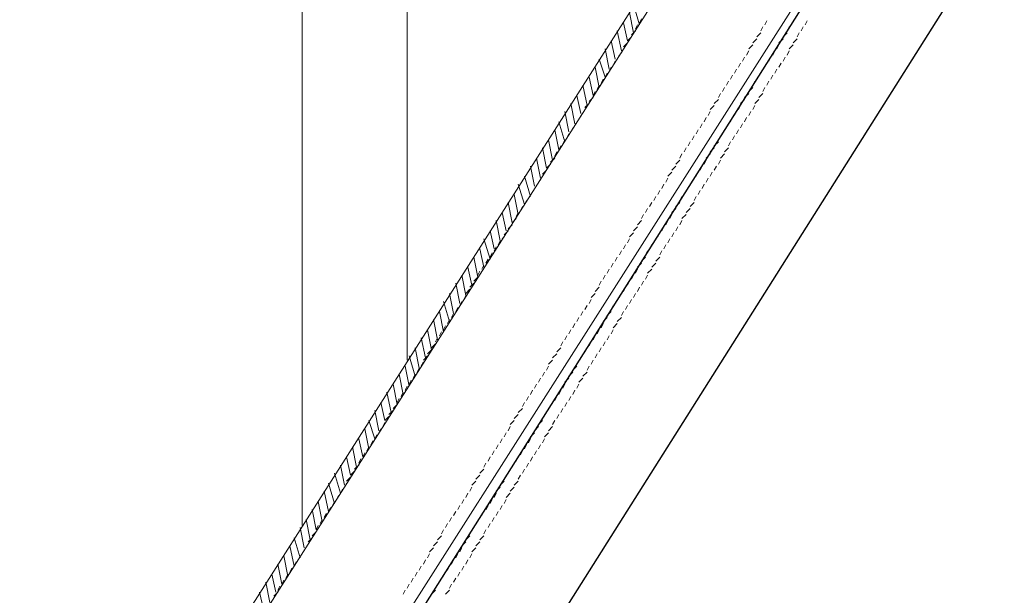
# Model space of a CAD drawing. Header units: millimetres. Extents: x 2063114 to 14983986, y -126020516 to 213791.
# Tile 284 of 656: x 2370270 to 2371541, y -1187070 to -1186327. Entities that reach past the tile are written whole.
import ezdxf

# ---------------------------------------------------------------- set-up
doc = ezdxf.new("R2010")
doc.units = ezdxf.units.MM
doc.layers.add('PDF2_Geometry', color=7, linetype='Continuous')

msp = doc.modelspace()

# ---------------------------------------------------------------- linework, layer by layer
at = {"layer": 'PDF2_Geometry', "linetype": 'ByBlock', "lineweight": 13}
for points in [[(2370770.26516, -1186765.89786), (2370770.26516, -1183168.1424), (2370634.69757, -1183168.1424), (2370634.69757, -1186979.67753)], [(2371067.47105, -1186333.12438), (2371064.86398, -1186338.33852)], [(2371072.68519, -1186325.30317), (2371070.07812, -1186330.51731)], [(2371231.71641, -1186333.12438), (2371234.32348, -1186327.91024)], [(2371064.86398, -1186340.94559), (2371059.64984, -1186346.15973)], [(2371221.28813, -1186348.76679), (2371226.50227, -1186343.55266)], [(2371226.50227, -1186340.94559), (2371229.10934, -1186335.73145)], [(2371054.4357, -1186356.588), (2371049.22156, -1186361.80214)], [(2371059.64984, -1186348.76679), (2371054.4357, -1186353.98093)], [(2371210.85985, -1186364.40921), (2371216.07399, -1186359.19507)], [(2371216.07399, -1186356.588), (2371221.28813, -1186351.37386)], [(2371044.00743, -1186372.23042), (2371041.40036, -1186377.44456)], [(2371049.22156, -1186364.40921), (2371046.61449, -1186369.62335)], [(2371208.25278, -1186372.23042), (2371210.85985, -1186367.01628)], [(2371038.79329, -1186380.05162), (2371036.18622, -1186385.26576)], [(2371197.82451, -1186387.87283), (2371200.43158, -1186382.65869)], [(2371203.03865, -1186380.05162), (2371205.64571, -1186374.83749)], [(2371028.36501, -1186395.69404), (2371025.75794, -1186400.90818)], [(2371033.57915, -1186387.87283), (2371030.97208, -1186393.08697)], [(2371187.39623, -1186403.51525), (2371190.0033, -1186398.30111)], [(2371192.61037, -1186395.69404), (2371195.21744, -1186390.4799)], [(2371017.93673, -1186411.33645), (2371015.32966, -1186416.55059)], [(2371023.15087, -1186403.51525), (2371020.5438, -1186408.72939)], [(2371182.18209, -1186411.33645), (2371184.78916, -1186406.12232)], [(2371012.7226, -1186419.15766), (2371010.11553, -1186424.3718)], [(2371171.75382, -1186426.97887), (2371174.36088, -1186421.76473)], [(2371176.96795, -1186419.15766), (2371179.57502, -1186413.94352)], [(2371004.90139, -1186434.80008), (2370999.68725, -1186440.01422)], [(2371010.11553, -1186426.97887), (2371004.90139, -1186432.19301)], [(2371166.53968, -1186434.80008), (2371171.75382, -1186429.58594)], [(2370999.68725, -1186442.62128), (2370997.08018, -1186447.83542)], [(2371158.71847, -1186450.44249), (2371161.32554, -1186445.22835)], [(2371161.32554, -1186442.62128), (2371166.53968, -1186437.40715)], [(2370989.25897, -1186458.2637), (2370986.6519, -1186463.47784)], [(2370994.47311, -1186450.44249), (2370991.86604, -1186455.65663)], [(2371148.29019, -1186466.08491), (2371150.89726, -1186460.87077)], [(2371153.50433, -1186458.2637), (2371156.1114, -1186453.04956)], [(2370978.8307, -1186473.90611), (2370976.22363, -1186479.12025)], [(2370984.04483, -1186466.08491), (2370981.43777, -1186471.29905)], [(2371143.07605, -1186473.90611), (2371145.68312, -1186468.69198)], [(2370973.61656, -1186481.72732), (2370971.00949, -1186486.94146)], [(2371132.64778, -1186489.54853), (2371135.25485, -1186484.33439)], [(2371137.86192, -1186481.72732), (2371140.46899, -1186476.51318)], [(2370963.18828, -1186497.36974), (2370960.58121, -1186502.58388)], [(2370968.40242, -1186489.54853), (2370965.79535, -1186494.76267)], [(2371122.2195, -1186505.19094), (2371124.82657, -1186499.97681)], [(2371127.43364, -1186497.36974), (2371130.04071, -1186492.1556)], [(2370955.36707, -1186513.01215), (2370950.15294, -1186518.22629)], [(2370960.58121, -1186505.19094), (2370955.36707, -1186510.40508)], [(2371117.00536, -1186513.01215), (2371122.2195, -1186507.79801)], [(2370950.15294, -1186520.83336), (2370944.9388, -1186526.0475)], [(2371106.57709, -1186528.65457), (2371111.79122, -1186523.44043)], [(2371111.79122, -1186520.83336), (2371117.00536, -1186515.61922)], [(2370939.72466, -1186536.47577), (2370937.11759, -1186541.68991)], [(2370944.9388, -1186528.65457), (2370942.33173, -1186533.86871)], [(2371103.97002, -1186536.47577), (2371106.57709, -1186531.26164)], [(2370934.51052, -1186544.29698), (2370931.90345, -1186549.51112)], [(2371093.54174, -1186552.11819), (2371096.14881, -1186546.90405)], [(2371098.75588, -1186544.29698), (2371101.36295, -1186539.08284)], [(2370924.08224, -1186559.9394), (2370921.47517, -1186565.15354)], [(2370929.29638, -1186552.11819), (2370926.68931, -1186557.33233)], [(2371083.11346, -1186567.76061), (2371085.72053, -1186562.54647)], [(2371088.3276, -1186559.9394), (2371090.93467, -1186554.72526)], [(2370913.65397, -1186575.58181), (2370911.0469, -1186580.79595)], [(2370918.86811, -1186567.76061), (2370916.26104, -1186572.97474)], [(2371077.89932, -1186575.58181), (2371080.50639, -1186570.36767)], [(2370911.0469, -1186583.40302), (2370905.83276, -1186588.61716)], [(2371067.47105, -1186591.22423), (2371072.68519, -1186586.01009)], [(2371072.68519, -1186583.40302), (2371075.29226, -1186578.18888)], [(2370900.61862, -1186599.04544), (2370895.40448, -1186604.25957)], [(2370905.83276, -1186591.22423), (2370900.61862, -1186596.43837)], [(2371057.04277, -1186606.86664), (2371062.25691, -1186601.6525)], [(2371062.25691, -1186599.04544), (2371067.47105, -1186593.8313)], [(2370890.19034, -1186612.08078), (2370887.58328, -1186617.29492)], [(2370895.40448, -1186606.86664), (2370892.79741, -1186609.47371)], [(2371054.4357, -1186614.68785), (2371057.04277, -1186609.47371)], [(2370879.76207, -1186627.7232), (2370877.155, -1186632.93733)], [(2370884.97621, -1186619.90199), (2370882.36914, -1186625.11613)], [(2371044.00743, -1186630.33027), (2371046.61449, -1186625.11613)], [(2371049.22156, -1186622.50906), (2371051.82863, -1186617.29492)], [(2370874.54793, -1186635.5444), (2370871.94086, -1186640.75854)], [(2371038.79329, -1186638.15147), (2371041.40036, -1186632.93733)], [(2370864.11965, -1186651.18682), (2370861.51258, -1186656.40096)], [(2370869.33379, -1186643.36561), (2370866.72672, -1186648.57975)], [(2371028.36501, -1186653.79389), (2371030.97208, -1186648.57975)], [(2371033.57915, -1186645.97268), (2371036.18622, -1186640.75854)], [(2370861.51258, -1186659.00803), (2370856.29845, -1186664.22216)], [(2371017.93673, -1186669.4363), (2371020.5438, -1186664.22216)], [(2371023.15087, -1186661.6151), (2371025.75794, -1186656.40096)], [(2370851.08431, -1186674.65044), (2370845.87017, -1186679.86458)], [(2370856.29845, -1186666.82923), (2370851.08431, -1186672.04337)], [(2371012.7226, -1186677.25751), (2371017.93673, -1186672.04337)], [(2370840.65603, -1186690.29286), (2370838.04896, -1186695.50699)], [(2370845.87017, -1186682.47165), (2370843.2631, -1186687.68579)], [(2371004.90139, -1186692.89993), (2371007.50846, -1186687.68579)], [(2371007.50846, -1186685.07872), (2371012.7226, -1186679.86458)], [(2370835.44189, -1186698.11406), (2370832.83482, -1186703.3282)], [(2370994.47311, -1186708.54234), (2370997.08018, -1186703.3282)], [(2370999.68725, -1186700.72113), (2371002.29432, -1186695.50699)], [(2370825.01362, -1186713.75648), (2370822.40655, -1186718.97062)], [(2370830.22775, -1186705.93527), (2370827.62068, -1186711.14941)], [(2370989.25897, -1186716.36355), (2370991.86604, -1186711.14941)], [(2370814.58534, -1186729.39889), (2370811.97827, -1186734.61303)], [(2370819.79948, -1186721.57769), (2370817.19241, -1186726.79182)], [(2370978.8307, -1186732.00596), (2370981.43777, -1186726.79182)], [(2370984.04483, -1186724.18476), (2370986.6519, -1186718.97062)], [(2370809.3712, -1186737.2201), (2370806.76413, -1186742.43424)], [(2370973.61656, -1186739.82717), (2370976.22363, -1186734.61303)], [(2370801.54999, -1186752.86252), (2370796.33585, -1186758.07665)], [(2370806.76413, -1186745.04131), (2370801.54999, -1186750.25545)], [(2370963.18828, -1186755.46959), (2370968.40242, -1186750.25545)], [(2370968.40242, -1186747.64838), (2370971.00949, -1186742.43424)], [(2370796.33585, -1186760.68372), (2370791.12172, -1186765.89786)], [(2370952.76, -1186771.112), (2370957.97414, -1186765.89786)], [(2370957.97414, -1186763.29079), (2370963.18828, -1186758.07665)], [(2370785.90758, -1186776.32614), (2370783.30051, -1186781.54028)], [(2370791.12172, -1186768.50493), (2370788.51465, -1186773.71907)], [(2370950.15294, -1186778.93321), (2370952.76, -1186773.71907)], [(2370775.4793, -1186791.96855), (2370772.87223, -1186797.18269)], [(2370780.69344, -1186784.14735), (2370778.08637, -1186789.36148)], [(2370939.72466, -1186794.57562), (2370942.33173, -1186789.36148)], [(2370944.9388, -1186786.75442), (2370947.54587, -1186781.54028)], [(2370770.26516, -1186799.78976), (2370767.65809, -1186805.0039)], [(2370929.29638, -1186810.21804), (2370931.90345, -1186805.0039)], [(2370934.51052, -1186802.39683), (2370937.11759, -1186797.18269)], [(2370759.83689, -1186815.43218), (2370757.22982, -1186820.64631)], [(2370765.05102, -1186807.61097), (2370762.44396, -1186812.82511)], [(2370924.08224, -1186818.03925), (2370926.68931, -1186812.82511)], [(2370757.22982, -1186823.25338), (2370752.01568, -1186828.46752)], [(2370913.65397, -1186833.68166), (2370918.86811, -1186828.46752)], [(2370918.86811, -1186825.86045), (2370921.47517, -1186820.64631)], [(2370746.80154, -1186838.8958), (2370741.5874, -1186844.10994)], [(2370752.01568, -1186831.07459), (2370746.80154, -1186836.28873)], [(2370908.43983, -1186841.50287), (2370913.65397, -1186836.28873)], [(2370736.37326, -1186854.53821), (2370733.76619, -1186859.75235)], [(2370741.5874, -1186846.71701), (2370738.98033, -1186851.93114)], [(2370900.61862, -1186857.14528), (2370903.22569, -1186851.93114)], [(2370903.22569, -1186849.32408), (2370908.43983, -1186844.10994)], [(2370731.15913, -1186862.35942), (2370728.55206, -1186867.57356)], [(2370890.19034, -1186872.7877), (2370892.79741, -1186867.57356)], [(2370895.40448, -1186864.96649), (2370898.01155, -1186859.75235)], [(2370720.73085, -1186878.00184), (2370718.12378, -1186883.21597)], [(2370725.94499, -1186870.18063), (2370723.33792, -1186875.39477)], [(2370884.97621, -1186880.60891), (2370887.58328, -1186875.39477)], [(2370710.30257, -1186893.64425), (2370707.6955, -1186898.85839)], [(2370715.51671, -1186885.82304), (2370712.90964, -1186891.03718)], [(2370874.54793, -1186896.25132), (2370877.155, -1186891.03718)], [(2370879.76207, -1186888.43011), (2370882.36914, -1186883.21597)], [(2370707.6955, -1186901.46546), (2370702.48136, -1186906.6796)], [(2370864.11965, -1186911.89374), (2370869.33379, -1186906.6796)], [(2370869.33379, -1186904.07253), (2370871.94086, -1186898.85839)], [(2370697.26723, -1186917.10787), (2370692.05309, -1186922.32201)], [(2370702.48136, -1186909.28667), (2370697.26723, -1186914.5008)], [(2370858.90551, -1186919.71494), (2370864.11965, -1186914.5008)], [(2370692.05309, -1186924.92908), (2370689.44602, -1186930.14322)], [(2370851.08431, -1186935.35736), (2370853.69138, -1186930.14322)], [(2370853.69138, -1186927.53615), (2370858.90551, -1186922.32201)], [(2370681.62481, -1186940.5715), (2370679.01774, -1186945.78564)], [(2370686.83895, -1186932.75029), (2370684.23188, -1186937.96443)], [(2370845.87017, -1186943.17857), (2370848.47724, -1186937.96443)], [(2370671.19653, -1186956.21391), (2370668.58946, -1186961.42805)], [(2370676.41067, -1186948.3927), (2370673.8036, -1186953.60684)], [(2370835.44189, -1186958.82098), (2370838.04896, -1186953.60684)], [(2370840.65603, -1186950.99977), (2370843.2631, -1186945.78564)], [(2370665.9824, -1186964.03512), (2370663.37533, -1186969.24926)], [(2370825.01362, -1186974.4634), (2370827.62068, -1186969.24926)], [(2370830.22775, -1186966.64219), (2370832.83482, -1186961.42805)], [(2370655.55412, -1186979.67753), (2370652.94705, -1186984.89167)], [(2370660.76826, -1186971.85633), (2370658.16119, -1186977.07047)], [(2370819.79948, -1186982.2846), (2370822.40655, -1186977.07047)], [(2370647.73291, -1186995.31995), (2370642.51877, -1187000.53409)], [(2370652.94705, -1186987.49874), (2370647.73291, -1186992.71288)], [(2370809.3712, -1186997.92702), (2370814.58534, -1186992.71288)], [(2370814.58534, -1186990.10581), (2370817.19241, -1186984.89167)], [(2370642.51877, -1187003.14116), (2370639.9117, -1187008.3553)], [(2370798.94292, -1187013.56943), (2370804.15706, -1187008.3553)], [(2370804.15706, -1187005.74823), (2370809.3712, -1187000.53409)], [(2370632.0905, -1187018.78357), (2370629.48343, -1187023.99771)], [(2370637.30463, -1187010.96236), (2370634.69757, -1187016.1765)], [(2370796.33585, -1187021.39064), (2370798.94292, -1187016.1765)], [(2370626.87636, -1187026.60478), (2370624.26929, -1187031.81892)], [(2370785.90758, -1187037.03306), (2370788.51465, -1187031.81892)], [(2370791.12172, -1187029.21185), (2370793.72879, -1187023.99771)], [(2370616.44808, -1187042.24719), (2370613.84101, -1187047.46133)], [(2370621.66222, -1187034.42599), (2370619.05515, -1187039.64013)], [(2370780.69344, -1187044.85426), (2370783.30051, -1187039.64013)], [(2370606.0198, -1187057.88961), (2370603.41274, -1187063.10375)], [(2370611.23394, -1187050.0684), (2370608.62687, -1187055.28254)], [(2370770.26516, -1187060.49668), (2370772.87223, -1187055.28254)], [(2370775.4793, -1187052.67547), (2370778.08637, -1187047.46133)], [(2370603.41274, -1187065.71082), (2370598.1986, -1187070.92496)], [(2370765.05102, -1187068.31789), (2370767.65809, -1187063.10375)]]:
    msp.add_lwpolyline(points, dxfattribs=at)
for points in [[(2372582.17824, -1183921.58539), (2370267.12254, -1187558.44689), (2370413.08582, -1187654.90845), (2372728.17411, -1184015.43989)], [(2372582.17824, -1183921.58539), (2370267.12254, -1187558.44689), (2370282.73236, -1187568.87517), (2372597.82065, -1183932.01367)]]:
    msp.add_lwpolyline(points, close=True, dxfattribs=at)
at = {"layer": 'PDF2_Geometry', "linetype": 'ByBlock', "lineweight": 25}
for points in [[(2370418.31082, -1187675.765), (2372639.53376, -1184156.22162), (2372652.56911, -1184164.04283), (2372660.39031, -1184291.78922)], [(2372652.56911, -1184427.35681), (2370632.0905, -1187628.83776)]]:
    msp.add_lwpolyline(points, dxfattribs=at)
at = {"layer": 'PDF2_Geometry', "linetype": 'ByBlock', "lineweight": 0}
for points in [[(2371070.07812, -1186333.12438), (2371062.25691, -1186307.05369)], [(2371062.25691, -1186343.55266), (2371057.04277, -1186317.48196)], [(2371054.4357, -1186353.98093), (2371049.22156, -1186330.51731)], [(2371265.60831, -1186333.12438), (2371268.21537, -1186327.91024)], [(2371286.46486, -1186327.91024), (2371283.85779, -1186333.12438)], [(2371046.61449, -1186367.01628), (2371041.40036, -1186340.94559)], [(2371255.18003, -1186348.76679), (2371260.39417, -1186343.55266)], [(2371260.39417, -1186340.94559), (2371263.00124, -1186335.73145)], [(2371276.03658, -1186343.55266), (2371273.42951, -1186348.76679)], [(2371281.25072, -1186335.73145), (2371278.64365, -1186340.94559)], [(2371038.79329, -1186377.44456), (2371033.57915, -1186353.98093)], [(2371247.35882, -1186364.40921), (2371249.96589, -1186359.19507)], [(2371249.96589, -1186356.588), (2371255.18003, -1186351.37386)], [(2371268.21537, -1186359.19507), (2371263.00124, -1186364.40921)], [(2371273.42951, -1186351.37386), (2371268.21537, -1186356.588)], [(2371030.97208, -1186390.4799), (2371025.75794, -1186364.40921)], [(2371242.14468, -1186372.23042), (2371244.75175, -1186367.01628)], [(2371263.00124, -1186367.01628), (2371260.39417, -1186372.23042)], [(2371025.75794, -1186400.90818), (2371017.93673, -1186377.44456)], [(2371231.71641, -1186387.87283), (2371234.32348, -1186382.65869)], [(2371236.93054, -1186380.05162), (2371239.53761, -1186374.83749)], [(2371252.57296, -1186382.65869), (2371249.96589, -1186387.87283)], [(2371257.7871, -1186374.83749), (2371255.18003, -1186380.05162)], [(2371017.93673, -1186413.94352), (2371012.7226, -1186387.87283)], [(2371221.28813, -1186403.51525), (2371223.8952, -1186398.30111)], [(2371226.50227, -1186395.69404), (2371229.10934, -1186390.4799)], [(2371242.14468, -1186398.30111), (2371239.53761, -1186403.51525)], [(2371247.35882, -1186390.4799), (2371244.75175, -1186395.69404)], [(2371002.29432, -1186437.40715), (2370997.08018, -1186411.33645)], [(2371010.11553, -1186424.3718), (2371004.90139, -1186400.90818)], [(2371216.07399, -1186411.33645), (2371218.68106, -1186406.12232)], [(2371236.93054, -1186406.12232), (2371234.32348, -1186411.33645)], [(2370994.47311, -1186447.83542), (2370989.25897, -1186424.3718)], [(2371205.64571, -1186426.97887), (2371210.85985, -1186421.76473)], [(2371210.85985, -1186419.15766), (2371216.07399, -1186413.94352)], [(2371229.10934, -1186421.76473), (2371223.8952, -1186426.97887)], [(2371231.71641, -1186413.94352), (2371229.10934, -1186419.15766)], [(2370986.6519, -1186460.87077), (2370981.43777, -1186434.80008)], [(2371200.43158, -1186434.80008), (2371205.64571, -1186429.58594)], [(2371223.8952, -1186429.58594), (2371218.68106, -1186434.80008)], [(2370978.8307, -1186471.29905), (2370973.61656, -1186445.22835)], [(2371192.61037, -1186450.44249), (2371195.21744, -1186445.22835)], [(2371197.82451, -1186442.62128), (2371200.43158, -1186437.40715)], [(2371213.46692, -1186445.22835), (2371210.85985, -1186450.44249)], [(2371218.68106, -1186437.40715), (2371216.07399, -1186442.62128)], [(2370973.61656, -1186484.33439), (2370965.79535, -1186458.2637)], [(2371182.18209, -1186466.08491), (2371184.78916, -1186460.87077)], [(2371187.39623, -1186458.2637), (2371190.0033, -1186453.04956)], [(2371203.03865, -1186460.87077), (2371200.43158, -1186466.08491)], [(2371208.25278, -1186453.04956), (2371205.64571, -1186458.2637)], [(2370965.79535, -1186494.76267), (2370960.58121, -1186468.69198)], [(2371176.96795, -1186473.90611), (2371179.57502, -1186468.69198)], [(2371197.82451, -1186468.69198), (2371195.21744, -1186473.90611)], [(2370957.97414, -1186507.79801), (2370952.76, -1186481.72732)], [(2371166.53968, -1186489.54853), (2371171.75382, -1186484.33439)], [(2371171.75382, -1186481.72732), (2371174.36088, -1186476.51318)], [(2371187.39623, -1186484.33439), (2371184.78916, -1186489.54853)], [(2371192.61037, -1186476.51318), (2371190.0033, -1186481.72732)], [(2370950.15294, -1186518.22629), (2370944.9388, -1186492.1556)], [(2371156.1114, -1186505.19094), (2371161.32554, -1186499.97681)], [(2371161.32554, -1186497.36974), (2371166.53968, -1186492.1556)], [(2371179.57502, -1186499.97681), (2371174.36088, -1186505.19094)], [(2371184.78916, -1186492.1556), (2371179.57502, -1186497.36974)], [(2370942.33173, -1186531.26164), (2370937.11759, -1186505.19094)], [(2371153.50433, -1186513.01215), (2371156.1114, -1186507.79801)], [(2371174.36088, -1186507.79801), (2371171.75382, -1186513.01215)], [(2370934.51052, -1186541.68991), (2370929.29638, -1186515.61922)], [(2371143.07605, -1186528.65457), (2371145.68312, -1186523.44043)], [(2371148.29019, -1186520.83336), (2371150.89726, -1186515.61922)], [(2371163.93261, -1186523.44043), (2371161.32554, -1186528.65457)], [(2371169.14675, -1186515.61922), (2371166.53968, -1186520.83336)], [(2370929.29638, -1186554.72526), (2370921.47517, -1186528.65457)], [(2371137.86192, -1186536.47577), (2371140.46899, -1186531.26164)], [(2371158.71847, -1186531.26164), (2371156.1114, -1186536.47577)], [(2370921.47517, -1186565.15354), (2370913.65397, -1186539.08284)], [(2371127.43364, -1186552.11819), (2371130.04071, -1186546.90405)], [(2371132.64778, -1186544.29698), (2371135.25485, -1186539.08284)], [(2371148.29019, -1186546.90405), (2371145.68312, -1186552.11819)], [(2371153.50433, -1186539.08284), (2371150.89726, -1186544.29698)], [(2370905.83276, -1186588.61716), (2370900.61862, -1186562.54647)], [(2370913.65397, -1186578.18888), (2370908.43983, -1186552.11819)], [(2371117.00536, -1186567.76061), (2371122.2195, -1186562.54647)], [(2371122.2195, -1186559.9394), (2371124.82657, -1186554.72526)], [(2371140.46899, -1186562.54647), (2371135.25485, -1186567.76061)], [(2371143.07605, -1186554.72526), (2371140.46899, -1186559.9394)], [(2370898.01155, -1186599.04544), (2370892.79741, -1186575.58181)], [(2371111.79122, -1186575.58181), (2371117.00536, -1186570.36767)], [(2371135.25485, -1186570.36767), (2371130.04071, -1186575.58181)], [(2370890.19034, -1186612.08078), (2370884.97621, -1186586.01009)], [(2371103.97002, -1186591.22423), (2371106.57709, -1186586.01009)], [(2371109.18416, -1186583.40302), (2371111.79122, -1186578.18888)], [(2371124.82657, -1186586.01009), (2371122.2195, -1186591.22423)], [(2371130.04071, -1186578.18888), (2371124.82657, -1186583.40302)], [(2370882.36914, -1186622.50906), (2370877.155, -1186599.04544)], [(2371093.54174, -1186606.86664), (2371096.14881, -1186601.6525)], [(2371098.75588, -1186599.04544), (2371101.36295, -1186593.8313)], [(2371114.39829, -1186601.6525), (2371111.79122, -1186606.86664)], [(2371119.61243, -1186593.8313), (2371117.00536, -1186599.04544)], [(2370877.155, -1186635.5444), (2370869.33379, -1186609.47371)], [(2371088.3276, -1186614.68785), (2371090.93467, -1186609.47371)], [(2371109.18416, -1186609.47371), (2371106.57709, -1186614.68785)], [(2370869.33379, -1186645.97268), (2370864.11965, -1186622.50906)], [(2371077.89932, -1186630.33027), (2371080.50639, -1186625.11613)], [(2371083.11346, -1186622.50906), (2371085.72053, -1186617.29492)], [(2371098.75588, -1186625.11613), (2371096.14881, -1186630.33027)], [(2371103.97002, -1186617.29492), (2371101.36295, -1186622.50906)], [(2370861.51258, -1186659.00803), (2370856.29845, -1186632.93733)], [(2371072.68519, -1186638.15147), (2371077.89932, -1186632.93733)], [(2371096.14881, -1186632.93733), (2371090.93467, -1186638.15147)], [(2370853.69138, -1186669.4363), (2370848.47724, -1186645.97268)], [(2371064.86398, -1186653.79389), (2371067.47105, -1186648.57975)], [(2371067.47105, -1186645.97268), (2371072.68519, -1186640.75854)], [(2371085.72053, -1186648.57975), (2371080.50639, -1186653.79389)], [(2371090.93467, -1186640.75854), (2371085.72053, -1186645.97268)], [(2370845.87017, -1186682.47165), (2370840.65603, -1186656.40096)], [(2371054.4357, -1186669.4363), (2371057.04277, -1186664.22216)], [(2371059.64984, -1186661.6151), (2371062.25691, -1186656.40096)], [(2371075.29226, -1186664.22216), (2371072.68519, -1186669.4363)], [(2371080.50639, -1186656.40096), (2371077.89932, -1186661.6151)], [(2370838.04896, -1186692.89993), (2370832.83482, -1186666.82923)], [(2371049.22156, -1186677.25751), (2371051.82863, -1186672.04337)], [(2371070.07812, -1186672.04337), (2371067.47105, -1186677.25751)], [(2370825.01362, -1186716.36355), (2370817.19241, -1186690.29286)], [(2370830.22775, -1186705.93527), (2370825.01362, -1186679.86458)], [(2371038.79329, -1186692.89993), (2371041.40036, -1186687.68579)], [(2371044.00743, -1186685.07872), (2371046.61449, -1186679.86458)], [(2371059.64984, -1186687.68579), (2371057.04277, -1186692.89993)], [(2371064.86398, -1186679.86458), (2371062.25691, -1186685.07872)], [(2370817.19241, -1186729.39889), (2370811.97827, -1186703.3282)], [(2371028.36501, -1186708.54234), (2371033.57915, -1186703.3282)], [(2371033.57915, -1186700.72113), (2371036.18622, -1186695.50699)], [(2371049.22156, -1186703.3282), (2371046.61449, -1186708.54234)], [(2371054.4357, -1186695.50699), (2371051.82863, -1186700.72113)], [(2370809.3712, -1186739.82717), (2370804.15706, -1186713.75648)], [(2371023.15087, -1186716.36355), (2371028.36501, -1186711.14941)], [(2371046.61449, -1186711.14941), (2371041.40036, -1186716.36355)], [(2370801.54999, -1186752.86252), (2370796.33585, -1186726.79182)], [(2371015.32966, -1186732.00596), (2371017.93673, -1186726.79182)], [(2371020.5438, -1186724.18476), (2371023.15087, -1186718.97062)], [(2371036.18622, -1186726.79182), (2371033.57915, -1186732.00596)], [(2371041.40036, -1186718.97062), (2371036.18622, -1186724.18476)], [(2370793.72879, -1186763.29079), (2370788.51465, -1186737.2201)], [(2371010.11553, -1186739.82717), (2371012.7226, -1186734.61303)], [(2371030.97208, -1186734.61303), (2371028.36501, -1186739.82717)], [(2370785.90758, -1186776.32614), (2370780.69344, -1186750.25545)], [(2370999.68725, -1186755.46959), (2371002.29432, -1186750.25545)], [(2371004.90139, -1186747.64838), (2371007.50846, -1186742.43424)], [(2371020.5438, -1186750.25545), (2371017.93673, -1186755.46959)], [(2371025.75794, -1186742.43424), (2371023.15087, -1186747.64838)], [(2370780.69344, -1186786.75442), (2370772.87223, -1186760.68372)], [(2370989.25897, -1186771.112), (2370991.86604, -1186765.89786)], [(2370994.47311, -1186763.29079), (2370997.08018, -1186758.07665)], [(2371010.11553, -1186765.89786), (2371007.50846, -1186771.112)], [(2371015.32966, -1186758.07665), (2371012.7226, -1186763.29079)], [(2370772.87223, -1186799.78976), (2370767.65809, -1186773.71907)], [(2370984.04483, -1186778.93321), (2370989.25897, -1186773.71907)], [(2371004.90139, -1186773.71907), (2371002.29432, -1186778.93321)], [(2370765.05102, -1186810.21804), (2370759.83689, -1186784.14735)], [(2370973.61656, -1186794.57562), (2370978.8307, -1186789.36148)], [(2370978.8307, -1186786.75442), (2370984.04483, -1186781.54028)], [(2370997.08018, -1186789.36148), (2370991.86604, -1186794.57562)], [(2371002.29432, -1186781.54028), (2370997.08018, -1186786.75442)], [(2370757.22982, -1186823.25338), (2370752.01568, -1186797.18269)], [(2370965.79535, -1186810.21804), (2370968.40242, -1186805.0039)], [(2370971.00949, -1186802.39683), (2370973.61656, -1186797.18269)], [(2370986.6519, -1186805.0039), (2370984.04483, -1186810.21804)], [(2370991.86604, -1186797.18269), (2370989.25897, -1186802.39683)], [(2370749.40861, -1186833.68166), (2370744.19447, -1186807.61097)], [(2370960.58121, -1186818.03925), (2370963.18828, -1186812.82511)], [(2370981.43777, -1186812.82511), (2370978.8307, -1186818.03925)], [(2370741.5874, -1186844.10994), (2370736.37326, -1186820.64631)], [(2370950.15294, -1186833.68166), (2370952.76, -1186828.46752)], [(2370955.36707, -1186825.86045), (2370957.97414, -1186820.64631)], [(2370971.00949, -1186828.46752), (2370968.40242, -1186833.68166)], [(2370976.22363, -1186820.64631), (2370973.61656, -1186825.86045)], [(2370733.76619, -1186857.14528), (2370728.55206, -1186831.07459)], [(2370944.9388, -1186841.50287), (2370947.54587, -1186836.28873)], [(2370965.79535, -1186836.28873), (2370963.18828, -1186841.50287)], [(2370720.73085, -1186880.60891), (2370715.51671, -1186854.53821)], [(2370728.55206, -1186867.57356), (2370720.73085, -1186844.10994)], [(2370934.51052, -1186857.14528), (2370939.72466, -1186851.93114)], [(2370939.72466, -1186849.32408), (2370944.9388, -1186844.10994)], [(2370957.97414, -1186851.93114), (2370952.76, -1186857.14528)], [(2370960.58121, -1186844.10994), (2370957.97414, -1186849.32408)], [(2370712.90964, -1186891.03718), (2370707.6955, -1186867.57356)], [(2370926.68931, -1186872.7877), (2370929.29638, -1186867.57356)], [(2370929.29638, -1186864.96649), (2370934.51052, -1186859.75235)], [(2370947.54587, -1186867.57356), (2370944.9388, -1186872.7877)], [(2370952.76, -1186859.75235), (2370947.54587, -1186864.96649)], [(2370705.08843, -1186904.07253), (2370699.87429, -1186878.00184)], [(2370921.47517, -1186880.60891), (2370924.08224, -1186875.39477)], [(2370942.33173, -1186875.39477), (2370939.72466, -1186880.60891)], [(2370697.26723, -1186914.5008), (2370692.05309, -1186891.03718)], [(2370911.0469, -1186896.25132), (2370913.65397, -1186891.03718)], [(2370916.26104, -1186888.43011), (2370918.86811, -1186883.21597)], [(2370931.90345, -1186891.03718), (2370929.29638, -1186896.25132)], [(2370937.11759, -1186883.21597), (2370934.51052, -1186888.43011)], [(2370689.44602, -1186927.53615), (2370684.23188, -1186901.46546)], [(2370900.61862, -1186911.89374), (2370903.22569, -1186906.6796)], [(2370905.83276, -1186904.07253), (2370908.43983, -1186898.85839)], [(2370921.47517, -1186906.6796), (2370918.86811, -1186911.89374)], [(2370926.68931, -1186898.85839), (2370924.08224, -1186904.07253)], [(2370684.23188, -1186937.96443), (2370676.41067, -1186911.89374)], [(2370895.40448, -1186919.71494), (2370898.01155, -1186914.5008)], [(2370916.26104, -1186914.5008), (2370913.65397, -1186919.71494)], [(2370676.41067, -1186950.99977), (2370668.58946, -1186924.92908)], [(2370884.97621, -1186935.35736), (2370890.19034, -1186930.14322)], [(2370890.19034, -1186927.53615), (2370895.40448, -1186922.32201)], [(2370908.43983, -1186930.14322), (2370903.22569, -1186935.35736)], [(2370913.65397, -1186922.32201), (2370908.43983, -1186927.53615)], [(2370668.58946, -1186961.42805), (2370663.37533, -1186935.35736)], [(2370882.36914, -1186943.17857), (2370884.97621, -1186937.96443)], [(2370903.22569, -1186937.96443), (2370898.01155, -1186943.17857)], [(2370660.76826, -1186974.4634), (2370655.55412, -1186948.3927)], [(2370871.94086, -1186958.82098), (2370874.54793, -1186953.60684)], [(2370877.155, -1186950.99977), (2370879.76207, -1186945.78564)], [(2370892.79741, -1186953.60684), (2370890.19034, -1186958.82098)], [(2370898.01155, -1186945.78564), (2370895.40448, -1186950.99977)], [(2370652.94705, -1186984.89167), (2370647.73291, -1186958.82098)], [(2370861.51258, -1186974.4634), (2370864.11965, -1186969.24926)], [(2370866.72672, -1186966.64219), (2370869.33379, -1186961.42805)], [(2370882.36914, -1186969.24926), (2370879.76207, -1186974.4634)], [(2370887.58328, -1186961.42805), (2370884.97621, -1186966.64219)], [(2370637.30463, -1187008.3553), (2370632.0905, -1186982.2846)], [(2370645.12584, -1186997.92702), (2370639.9117, -1186971.85633)], [(2370856.29845, -1186982.2846), (2370858.90551, -1186977.07047)], [(2370877.155, -1186977.07047), (2370874.54793, -1186982.2846)], [(2370632.0905, -1187021.39064), (2370624.26929, -1186995.31995)], [(2370845.87017, -1186997.92702), (2370851.08431, -1186992.71288)], [(2370851.08431, -1186990.10581), (2370853.69138, -1186984.89167)], [(2370869.33379, -1186992.71288), (2370864.11965, -1186997.92702)], [(2370871.94086, -1186984.89167), (2370869.33379, -1186990.10581)], [(2370624.26929, -1187031.81892), (2370619.05515, -1187005.74823)], [(2370838.04896, -1187013.56943), (2370840.65603, -1187008.3553)], [(2370840.65603, -1187005.74823), (2370845.87017, -1187000.53409)], [(2370858.90551, -1187008.3553), (2370853.69138, -1187013.56943)], [(2370864.11965, -1187000.53409), (2370858.90551, -1187005.74823)], [(2370616.44808, -1187044.85426), (2370611.23394, -1187018.78357)], [(2370832.83482, -1187021.39064), (2370835.44189, -1187016.1765)], [(2370853.69138, -1187016.1765), (2370851.08431, -1187021.39064)], [(2370608.62687, -1187055.28254), (2370603.41274, -1187029.21185)], [(2370822.40655, -1187037.03306), (2370825.01362, -1187031.81892)], [(2370827.62068, -1187029.21185), (2370830.22775, -1187023.99771)], [(2370843.2631, -1187031.81892), (2370840.65603, -1187037.03306)], [(2370848.47724, -1187023.99771), (2370845.87017, -1187029.21185)], [(2370600.80567, -1187065.71082), (2370595.59153, -1187042.24719)], [(2370817.19241, -1187044.85426), (2370819.79948, -1187039.64013)], [(2370838.04896, -1187039.64013), (2370835.44189, -1187044.85426)], [(2370592.98446, -1187078.74616), (2370587.77032, -1187052.67547)], [(2370806.76413, -1187060.49668), (2370809.3712, -1187055.28254)], [(2370811.97827, -1187052.67547), (2370814.58534, -1187047.46133)], [(2370827.62068, -1187055.28254), (2370825.01362, -1187060.49668)], [(2370832.83482, -1187047.46133), (2370830.22775, -1187052.67547)], [(2370585.16325, -1187089.17444), (2370579.94911, -1187065.71082)], [(2370801.54999, -1187068.31789), (2370806.76413, -1187063.10375)], [(2370825.01362, -1187063.10375), (2370819.79948, -1187068.31789)]]:
    msp.add_lwpolyline(points, dxfattribs=at)

doc.saveas('drawing.dxf')
